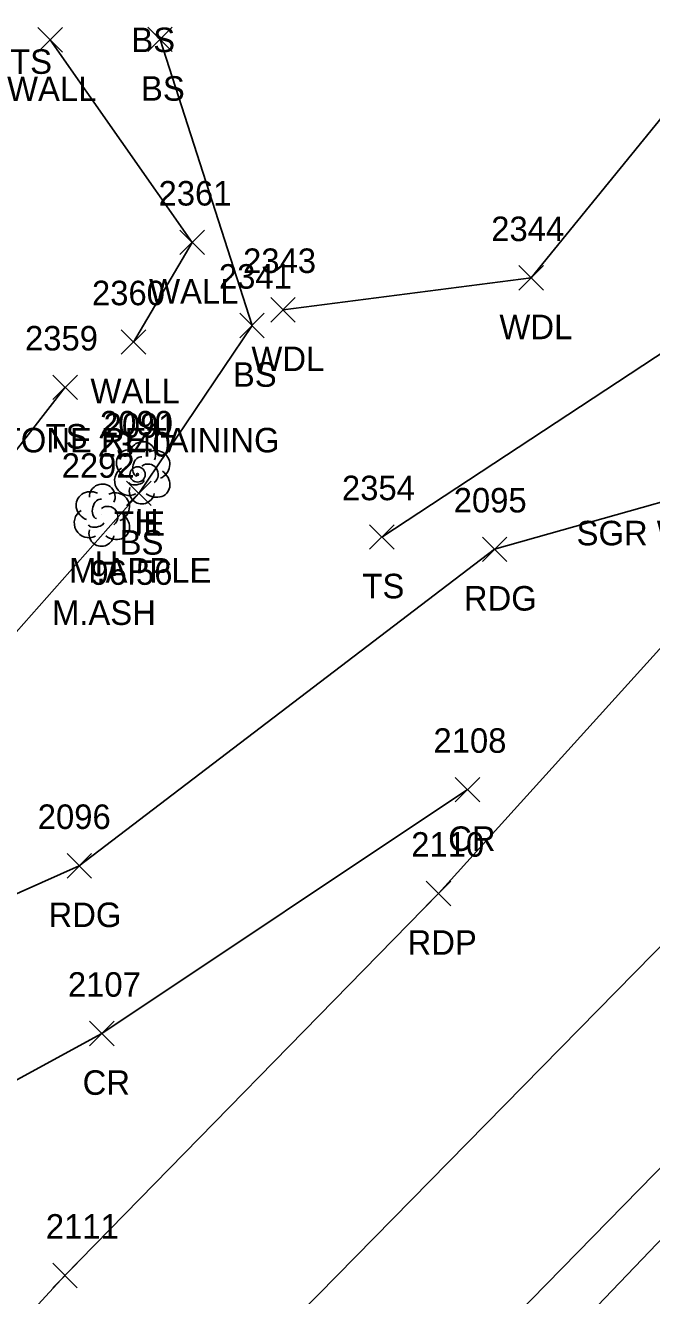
# Model space of a CAD drawing. Extents: x 1633660 to 1636532, y 388643 to 392631.
# Drawn here: x 1634617 to 1634668.1, y 389113.6 to 389217.2 of the extents above; entities that cross this region are included whole.
import ezdxf

# ---------------------------------------------------------------- set-up
doc = ezdxf.new("R2010")
doc.units = 0
for name, color, linetype in [('C_A', 7, 'Continuous'), ('C_C', 7, 'Continuous'), ('C_I', 7, 'Continuous'), ('CBP', 7, 'Continuous'), ('L_A', 7, 'Continuous'), ('L_C', 7, 'Continuous'), ('L_I', 7, 'Continuous'), ('L_TIC', 7, 'Continuous'), ('LAWA', 7, 'Continuous'), ('LELB', 7, 'Continuous'), ('LTD', 7, 'Continuous'), ('LW', 7, 'Continuous'), ('P_A', 7, 'Continuous'), ('P_I', 7, 'Continuous'), ('P_TIC', 7, 'Continuous'), ('PET', 7, 'Continuous'), ('PEU', 7, 'Continuous'), ('PRC', 7, 'Continuous'), ('R_C', 7, 'Continuous')]:
    doc.layers.add(name, color=color, linetype=linetype)

msp = doc.modelspace()

# ---------------------------------------------------------------- linework, layer by layer
at = {"layer": 'CBP'}
for radius in [0.625, 0.0833]:
    msp.add_circle((1634626.17, 389180.55), radius, dxfattribs=at)
at = {"layer": 'L_TIC'}
for points in [[(1634618.04, 389215), (1634620.04, 389217)], [(1634620.04, 389215), (1634618.04, 389217)], [(1634627, 389215.03), (1634629, 389217.03)], [(1634629, 389215.03), (1634627, 389217.03)], [(1634629.62, 389198.48), (1634631.62, 389200.48)], [(1634631.62, 389198.48), (1634629.62, 389200.48)], [(1634657.26, 389195.58), (1634659.26, 389197.58)], [(1634659.26, 389195.58), (1634657.26, 389197.58)], [(1634637.03, 389192.98), (1634639.03, 389194.98)], [(1634639.03, 389192.98), (1634637.03, 389194.98)], [(1634634.5, 389191.7), (1634636.5, 389193.7)], [(1634636.5, 389191.7), (1634634.5, 389193.7)], [(1634624.84, 389190.35), (1634626.84, 389192.35)], [(1634626.84, 389190.35), (1634624.84, 389192.35)], [(1634619.26, 389186.66), (1634621.26, 389188.66)], [(1634621.26, 389186.66), (1634619.26, 389188.66)], [(1634625.27, 389178.01), (1634627.27, 389180.01)], [(1634627.27, 389178.01), (1634625.27, 389180.01)], [(1634645.09, 389174.45), (1634647.09, 389176.45)], [(1634647.09, 389174.45), (1634645.09, 389176.45)]]:
    msp.add_lwpolyline(points, dxfattribs=at)
at = {"layer": 'LAWA'}
msp.add_lwpolyline([(1634638.03, 389193.98), (1634658.26, 389196.58), (1634677.53, 389220.3), (1634697.99, 389239.77), (1634711.18, 389250.61)], dxfattribs=at)
at = {"layer": 'LELB'}
for points in [[(1634738.57, 389240.32), (1634709.42, 389213.47), (1634692.83, 389200.26), (1634671.4, 389192.11), (1634646.09, 389175.45)], [(1634501.66, 389122.01), (1634509.16, 389120.48), (1634529.78, 389121.5), (1634561.48, 389129.02), (1634586.77, 389140.5), (1634598.17, 389147.23), (1634614.37, 389165.57), (1634626.27, 389179.01), (1634635.5, 389192.7), (1634628, 389216.03)], [(1634549.12, 389127.72), (1634572.45, 389139.38), (1634592.5, 389153.71), (1634607.7, 389171.53), (1634620.26, 389187.66)], [(1634703.21, 389149.54), (1634682.53, 389132.47), (1634655.74, 389104.45), (1634622.93, 389072.78), (1634589.92, 389040.08), (1634578.99, 389022.4), (1634560.52, 389008.32), (1634535.52, 388993.05), (1634511.92, 388973.77)]]:
    msp.add_lwpolyline(points, dxfattribs=at)
at = {"layer": 'LTD'}
for p, q in [((1634626.53, 389180.73), (1634626.53, 389180.73)), ((1634626.53, 389180.73), (1634626.53, 389180.73)), ((1634623.24, 389177.28), (1634623.24, 389177.28)), ((1634623.24, 389177.28), (1634623.24, 389177.28))]:
    msp.add_line(p, q, dxfattribs=at)
for centre in [(1634626.58, 389182.17), (1634623.29, 389178.72)]:
    msp.add_arc(centre, 1.05, 335.5272, 180.9563, dxfattribs=at)
for centre, major_axis, ratio, start_param, end_param in [((1634625.74, 389181.4), (1.21, -0.51), 0.895232, 1.570796, 4.712389), ((1634627.57, 389181.32), (-1.14, -0.48), 0.949671, 1.570796, 4.712389), ((1634625.45, 389180.02), (0.58, -1.04), 0.959034, 3.141593, 6.283185), ((1634626.32, 389181.19), (-0.208, -0.792), 0.645439, 3.141593, 6.283185), ((1634627.03, 389180.57), (-0.5, 0.667), 0.989748, 3.141593, 6.283185), ((1634626.07, 389179.98), (-0.625, -0.083), 0.423636, 0, 3.141593), ((1634627.53, 389179.9), (-1.09, 0.79), 0.841452, 1.570796, 4.712389), ((1634622.45, 389177.95), (1.21, -0.51), 0.895232, 1.570796, 4.712389), ((1634624.28, 389177.87), (-1.14, -0.48), 0.949671, 1.570796, 4.712389), ((1634626.53, 389179.23), (0.26, 1.06), 0.942809, 1.570796, 4.712389), ((1634623.03, 389177.74), (-0.208, -0.792), 0.645439, 3.141593, 6.283185), ((1634623.74, 389177.12), (-0.5, 0.667), 0.989748, 3.141593, 6.283185), ((1634622.16, 389176.57), (0.58, -1.04), 0.959034, 3.141593, 6.283185), ((1634624.24, 389176.45), (-1.09, 0.79), 0.841452, 1.570796, 4.712389), ((1634623.24, 389175.78), (0.26, 1.06), 0.942809, 1.570796, 4.712389), ((1634622.78, 389176.53), (-0.625, -0.083), 0.423636, 0, 3.141593)]:
    msp.add_ellipse(centre, major_axis=major_axis, ratio=ratio, start_param=start_param, end_param=end_param, dxfattribs=at)
at = {"layer": 'LW'}
msp.add_lwpolyline([(1634625.84, 389191.35), (1634630.62, 389199.48), (1634619.04, 389216)], dxfattribs=at)
at = {"layer": 'P_TIC'}
for points in [[(1634654.28, 389173.45), (1634656.28, 389175.45)], [(1634656.28, 389173.45), (1634654.28, 389175.45)], [(1634652.06, 389153.85), (1634654.06, 389155.85)], [(1634654.06, 389153.85), (1634652.06, 389155.85)], [(1634620.42, 389147.64), (1634622.42, 389149.64)], [(1634622.42, 389147.64), (1634620.42, 389149.64)], [(1634649.7, 389145.38), (1634651.7, 389147.38)], [(1634651.7, 389145.38), (1634649.7, 389147.38)], [(1634622.26, 389133.96), (1634624.26, 389135.96)], [(1634624.26, 389133.96), (1634622.26, 389135.96)], [(1634619.25, 389114.23), (1634621.25, 389116.23)], [(1634621.25, 389114.23), (1634619.25, 389116.23)]]:
    msp.add_lwpolyline(points, dxfattribs=at)
at = {"layer": 'PET'}
msp.add_lwpolyline([(1634682.08, 389181.1), (1634650.7, 389146.38), (1634620.25, 389115.23), (1634604.63, 389098.3), (1634579.1, 389070.12), (1634546.56, 389039.3), (1634509.68, 389006.46), (1634474.11, 388976.77), (1634488.61, 388975.18), (1634504.36, 388973.04), (1634532.03, 388994.36), (1634563.21, 389020.04), (1634596.33, 389051.02), (1634641.93, 389096.55), (1634679.61, 389135.06), (1634705.94, 389161.6), (1634722.45, 389175.59), (1634749.3, 389203.85), (1634763.45, 389218.45), (1634753.18, 389229.52), (1634742.76, 389239.64), (1634704.36, 389200.19), (1634691.63, 389189.01)], dxfattribs=at)
at = {"layer": 'PEU'}
msp.add_lwpolyline([(1634681.66, 389181.92), (1634655.28, 389174.45), (1634621.42, 389148.64), (1634596.29, 389137.43), (1634576.33, 389130.43), (1634529, 389119.71), (1634497.86, 389117.98)], dxfattribs=at)
at = {"layer": 'PRC'}
for points in [[(1634489.59, 388976.11), (1634524.5, 389003.94), (1634553.65, 389029.27), (1634589.65, 389062.97), (1634628.75, 389101.27), (1634671.28, 389144.58), (1634699.51, 389173.36), (1634712.64, 389186.75), (1634739.32, 389214.16), (1634752.84, 389228.98)], [(1634600.35, 389122.49), (1634623.26, 389134.96), (1634653.06, 389154.85)]]:
    msp.add_lwpolyline(points, dxfattribs=at)

# ---------------------------------------------------------------- texts
at = {"layer": 'C_A'}
msp.add_text('TIE', height=2, dxfattribs=at).set_placement((1634624.25, 389175.55))
at = {"layer": 'C_C'}
msp.add_text('96.56', height=2, dxfattribs=at).set_placement((1634622.32, 389171.55))
at = {"layer": 'C_I'}
msp.add_text('2091', height=2, dxfattribs=at).set_placement((1634623.4, 389183.55))
at = {"layer": 'L_A'}
for s, p in [('BS', (1634625.66, 389214.99)), ('TS', (1634615.78, 389213.22)), ('WALL', (1634615.53, 389211)), ('BS', (1634626.45, 389211.03)), ('WALL', (1634627.11, 389194.48)), ('WDL', (1634655.67, 389191.58)), ('WDL', (1634635.45, 389188.98)), ('BS', (1634633.94, 389187.7)), ('WALL', (1634622.33, 389186.35)), ('TS', (1634618.67, 389182.66)), ('H', (1634625.96, 389175.73)), ('BS', (1634624.71, 389174.01)), ('H', (1634622.67, 389172.28)), ('TS', (1634644.5, 389170.45))]:
    msp.add_text(s, height=2, dxfattribs=at).set_placement(p)
at = {"layer": 'L_C'}
for s, p in [('STONE RETAINING', (1634613.23, 389182.35)), ('M.APPLE', (1634620.59, 389171.73)), ('M.ASH', (1634619.19, 389168.28))]:
    msp.add_text(s, height=2, dxfattribs=at).set_placement(p)
at = {"layer": 'L_I'}
for s, p in [('2361', (1634627.88, 389202.48)), ('2344', (1634655, 389199.58)), ('2343', (1634634.77, 389196.98)), ('2341', (1634632.8, 389195.7)), ('2360', (1634622.45, 389194.35)), ('2359', (1634616.99, 389190.66)), ('2090', (1634623.1, 389183.73)), ('2340', (1634622.93, 389182.01)), ('2292', (1634619.98, 389180.28)), ('2354', (1634642.83, 389178.45))]:
    msp.add_text(s, height=2, dxfattribs=at).set_placement(p)
at = {"layer": 'P_A'}
for s, p in [('RDG', (1634652.77, 389169.45)), ('CR', (1634651.49, 389149.85)), ('RDG', (1634618.91, 389143.64)), ('RDP', (1634648.18, 389141.38)), ('CR', (1634621.69, 389129.96))]:
    msp.add_text(s, height=2, dxfattribs=at).set_placement(p)
at = {"layer": 'P_I'}
for s, p in [('2095', (1634651.94, 389177.45)), ('2108', (1634650.29, 389157.85)), ('2096', (1634618.03, 389151.64)), ('2110', (1634648.48, 389149.38)), ('2107', (1634620.49, 389137.96)), ('2111', (1634618.69, 389118.23))]:
    msp.add_text(s, height=2, dxfattribs=at).set_placement(p)
at = {"layer": 'R_C'}
msp.add_text('SGR W/ STEEL POSTS', height=2, dxfattribs=at).set_placement((1634661.96, 389174.77))

doc.saveas('drawing.dxf')
